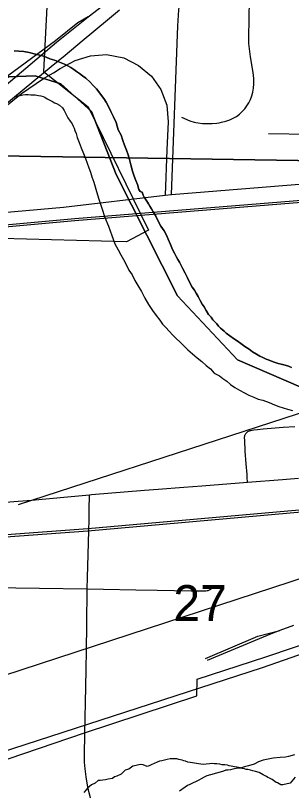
# Model space of a CAD drawing. Extents: x 2.4 to 73.1, y 4.5 to 25.6.
# Drawn here: x 47.7404 to 47.901, y 22.2043 to 22.6562 of the extents above; entities that cross this region are included whole.
import ezdxf

# ---------------------------------------------------------------- set-up
doc = ezdxf.new("R2010")
doc.units = 0
for name, color, linetype in [('GM_X_City_Street', 7, 'Continuous'), ('GM_X_County_Road', 7, 'Continuous'), ('GM_X_Interchange_Ramps', 7, 'Continuous'), ('GM_X_Major_River', 7, 'Continuous'), ('GM_X_Minor_River', 7, 'Continuous'), ('GM_X_Rail_Line', 7, 'Continuous'), ('GM_X_Section', 7, 'Continuous'), ('GM_X_Section_Text', 7, 'Continuous'), ('GM_X_Township_Road', 7, 'Continuous'), ('GM_X_US_Route', 7, 'Continuous')]:
    doc.layers.add(name, color=color, linetype=linetype)

msp = doc.modelspace()

# ---------------------------------------------------------------- linework, layer by layer
at = {"layer": 'GM_X_City_Street'}
msp.add_line((47.88757, 22.58747), (47.91145, 22.58701), dxfattribs=at)
for points in [[(47.83706, 22.59686), (47.84194, 22.59484), (47.84431, 22.59408), (47.84537, 22.59377), (47.84675, 22.59359), (47.84922, 22.59333), (47.85202, 22.59323), (47.85482, 22.59328), (47.85761, 22.5935), (47.8589, 22.59366), (47.86038, 22.59396), (47.86279, 22.59456), (47.86514, 22.59539), (47.86711, 22.59632), (47.86898, 22.59743), (47.87073, 22.59872), (47.87234, 22.60019), (47.8738, 22.6018), (47.87511, 22.60354), (47.87625, 22.6054), (47.87721, 22.60735), (47.87798, 22.60938), (47.87857, 22.61148), (47.87899, 22.61393), (47.87918, 22.61641), (47.87911, 22.61952), (47.87873, 22.62292), (47.87724, 22.63213), (47.87657, 22.63675), (47.87629, 22.63984), (47.87622, 22.64295), (47.8764, 22.65477), (47.8766, 22.66535)], [(47.74205, 22.37111), (48.0048, 22.45661)], [(47.87427, 22.41214), (47.87446, 22.41241), (47.87489, 22.4129), (47.87513, 22.41313), (47.8754, 22.41336), (47.87571, 22.41358), (47.87602, 22.41377), (47.87667, 22.41408), (47.87704, 22.4142), (47.87746, 22.4143), (47.8791, 22.41459), (47.88128, 22.41488), (47.88447, 22.41517), (47.89613, 22.41611), (47.90299, 22.41654)], [(47.87551, 22.38415), (47.87532, 22.38675), (47.87519, 22.38848), (47.8747, 22.3947), (47.87414, 22.40211), (47.8738, 22.4085), (47.87376, 22.40996), (47.87378, 22.4105), (47.87382, 22.41093), (47.8739, 22.4113), (47.87411, 22.41186), (47.87427, 22.41214)], [(47.78215, 22.32191), (47.78234, 22.32842), (47.78275, 22.34185), (47.78307, 22.35575), (47.78318, 22.36231), (47.78326, 22.3679), (47.78353, 22.37676)], [(47.72656, 22.32263), (47.75428, 22.3222), (47.78215, 22.32191), (47.79154, 22.32169), (47.81033, 22.32133), (47.82283, 22.32114), (47.84256, 22.32079), (47.84939, 22.32064), (47.85041, 22.32067), (47.85125, 22.32075), (47.85193, 22.32085), (47.85246, 22.32099), (47.85289, 22.32114), (47.85333, 22.32132), (47.85372, 22.32153), (47.85413, 22.32179), (47.85448, 22.32207), (47.85483, 22.3224), (47.85565, 22.32334)], [(47.78069, 22.23757), (47.78122, 22.26481), (47.78148, 22.27505), (47.7816, 22.28591), (47.78186, 22.30081), (47.78215, 22.32191)]]:
    msp.add_lwpolyline(points, dxfattribs=at)
at = {"layer": 'GM_X_County_Road'}
for p, q in [((47.83117, 22.55193), (47.91044, 22.55822)), ((47.82748, 22.55149), (47.83117, 22.55193))]:
    msp.add_line(p, q, dxfattribs=at)
for points in [[(47.76205, 22.72933), (47.75665, 22.62355), (47.76577, 22.61634), (47.78262, 22.60301), (47.81771, 22.53103), (47.80505, 22.52418), (47.71738, 22.52652), (47.6931, 22.54684), (47.68123, 22.55678), (47.67869, 22.55414), (47.67623, 22.55179), (47.66043, 22.53701), (47.64968, 22.52914), (47.632, 22.5173), (47.61533, 22.50866), (47.59494, 22.50489), (47.5661, 22.49889), (47.55568, 22.49839), (47.5289, 22.49616), (47.48796, 22.49239), (47.4658, 22.49377), (47.4461, 22.49537)], [(47.65311, 22.53459), (47.65361, 22.53462), (47.65838, 22.53493), (47.6694, 22.53565), (47.76837, 22.5445), (47.82748, 22.55149)], [(47.87551, 22.38415), (47.89589, 22.38573), (47.90504, 22.38643)], [(47.82344, 22.38002), (47.83836, 22.3812), (47.84882, 22.38201), (47.87551, 22.38415)], [(47.72569, 22.37158), (47.73944, 22.37281), (47.74965, 22.37366), (47.77072, 22.37554), (47.78353, 22.37676)], [(47.78353, 22.37676), (47.78469, 22.37686), (47.81549, 22.37939), (47.82344, 22.38002)], [(46.57857, 21.85748), (47.53448, 22.1662), (47.59323, 22.18537), (47.59291, 22.17528), (47.64728, 22.19332), (47.68697, 22.20649), (47.72734, 22.21988), (47.78057, 22.23785), (47.84598, 22.25948), (47.84617, 22.26928), (47.88614, 22.28218), (47.91889, 22.29325)]]:
    msp.add_lwpolyline(points, dxfattribs=at)
at = {"layer": 'GM_X_Interchange_Ramps'}
msp.add_line((47.82854, 22.57785), (47.82748, 22.55149), dxfattribs=at)
for points in [[(47.83117, 22.55193), (47.83478, 22.65028), (47.83536, 22.65955), (47.83652, 22.6668), (47.83763, 22.67013)], [(47.78276, 22.65547), (47.77661, 22.65193), (47.76362, 22.64148), (47.72889, 22.616), (47.72079, 22.61099), (47.70945, 22.60548), (47.70073, 22.60252), (47.69095, 22.6008), (47.68142, 22.60055), (47.67246, 22.60137), (47.66539, 22.60302), (47.63966, 22.61033)], [(47.70756, 22.58178), (47.71115, 22.58366), (47.72209, 22.59303), (47.7285, 22.59829), (47.73466, 22.6033), (47.74387, 22.61078), (47.75661, 22.6195), (47.76245, 22.62287), (47.76631, 22.62533), (47.77503, 22.62994), (47.78399, 22.63281), (47.79328, 22.63347)], [(47.79328, 22.63347), (47.80338, 22.6315), (47.81202, 22.62706), (47.8195, 22.62081), (47.82492, 22.61309), (47.82846, 22.60404), (47.8292, 22.59426), (47.82854, 22.57785)], [(47.41118, 22.5194), (47.45545, 22.50737), (47.51926, 22.50799), (47.60893, 22.52187), (47.63766, 22.53627), (47.67704, 22.57034), (47.71495, 22.60486), (47.73621, 22.6204), (47.75173, 22.62099), (47.76668, 22.61641), (47.78451, 22.60032), (47.79892, 22.56354), (47.83461, 22.49285), (47.86971, 22.45551), (47.90651, 22.43945)], [(47.90651, 22.43945), (47.86971, 22.45551), (47.83461, 22.49285), (47.79892, 22.56354), (47.78451, 22.60032), (47.76668, 22.61641), (47.75173, 22.62099), (47.73621, 22.6204), (47.71495, 22.60486), (47.67704, 22.57034), (47.63766, 22.53627), (47.60893, 22.52187), (47.51926, 22.50799), (47.45545, 22.50737), (47.41118, 22.5194)]]:
    msp.add_lwpolyline(points, dxfattribs=at)
at = {"layer": 'GM_X_Major_River'}
for points in [[(47.86067, 22.47316), (47.85974, 22.47394), (47.85863, 22.47511), (47.85752, 22.47647), (47.8566, 22.47744), (47.8553, 22.4788), (47.8542, 22.48035), (47.85272, 22.48191), (47.85145, 22.48422), (47.85017, 22.48634), (47.84907, 22.48789), (47.8478, 22.49001), (47.84671, 22.49231), (47.84562, 22.49424), (47.84453, 22.49598), (47.84324, 22.49772), (47.84179, 22.50042), (47.84053, 22.5033), (47.83908, 22.50599), (47.83763, 22.50888), (47.83654, 22.5108), (47.83582, 22.51234), (47.83491, 22.51388), (47.834, 22.51562), (47.83291, 22.51773), (47.83183, 22.51985), (47.83057, 22.52273), (47.82932, 22.5258), (47.82824, 22.52811), (47.82697, 22.53061), (47.82495, 22.53332), (47.82332, 22.53678), (47.82188, 22.53966), (47.8206, 22.54178), (47.81951, 22.54352), (47.81859, 22.54506), (47.81787, 22.54641), (47.81713, 22.54738), (47.8164, 22.54854), (47.81531, 22.55027), (47.81476, 22.55143), (47.81405, 22.55315), (47.81292, 22.55356), (47.81219, 22.55472), (47.81131, 22.55759), (47.81042, 22.56008), (47.80954, 22.56257), (47.80847, 22.56545), (47.80742, 22.56908), (47.80674, 22.57233), (47.80586, 22.57501), (47.80498, 22.57769), (47.80391, 22.58057), (47.80284, 22.58344), (47.80197, 22.5865), (47.80015, 22.58959), (47.79892, 22.5938), (47.79748, 22.59706), (47.79586, 22.60033), (47.79441, 22.60322), (47.79314, 22.60572), (47.79187, 22.60784), (47.78745, 22.61346), (47.7856, 22.6154), (47.78375, 22.61735), (47.78134, 22.61969), (47.77928, 22.62107), (47.77761, 22.62244), (47.77593, 22.62363), (47.77425, 22.62481), (47.77257, 22.62599), (47.77088, 22.62698), (47.76881, 22.62779), (47.76693, 22.6286), (47.76506, 22.62941), (47.76299, 22.63022), (47.76035, 22.63105), (47.75828, 22.63186), (47.75602, 22.63268), (47.75376, 22.6333), (47.7513, 22.63393), (47.74828, 22.63458), (47.74526, 22.63523), (47.74223, 22.63549), (47.73957, 22.63556)], [(47.73957, 22.63556), (47.74223, 22.63549), (47.74526, 22.63523), (47.74828, 22.63458), (47.7513, 22.63393), (47.75376, 22.6333), (47.75602, 22.63268), (47.75828, 22.63186), (47.76035, 22.63105), (47.76299, 22.63022), (47.76506, 22.62941), (47.76693, 22.6286), (47.76881, 22.62779), (47.77088, 22.62698), (47.77257, 22.62599), (47.77425, 22.62481), (47.77593, 22.62363), (47.77761, 22.62244), (47.77928, 22.62107), (47.78134, 22.61969), (47.78375, 22.61735), (47.7856, 22.6154), (47.78745, 22.61346), (47.79187, 22.60784), (47.79314, 22.60572), (47.79441, 22.60322), (47.79586, 22.60033), (47.79748, 22.59706), (47.79892, 22.5938), (47.80015, 22.58959), (47.80197, 22.5865), (47.80284, 22.58344), (47.80391, 22.58057), (47.80498, 22.57769), (47.80586, 22.57501), (47.80674, 22.57233), (47.80742, 22.56908), (47.80847, 22.56545), (47.80954, 22.56257), (47.81042, 22.56008), (47.81131, 22.55759), (47.81219, 22.55472), (47.81292, 22.55356), (47.81405, 22.55315), (47.81476, 22.55143), (47.81531, 22.55027), (47.8164, 22.54854), (47.81713, 22.54738), (47.81787, 22.54641), (47.81859, 22.54506), (47.81951, 22.54352), (47.8206, 22.54178), (47.82188, 22.53966), (47.82332, 22.53678), (47.82495, 22.53332), (47.82697, 22.53061), (47.82824, 22.52811), (47.82932, 22.5258), (47.83057, 22.52273), (47.83183, 22.51985), (47.83291, 22.51773), (47.834, 22.51562), (47.83491, 22.51388), (47.83582, 22.51234), (47.83654, 22.5108), (47.83763, 22.50888), (47.83908, 22.50599), (47.84053, 22.5033), (47.84179, 22.50042), (47.84324, 22.49772), (47.84453, 22.49598), (47.84562, 22.49424), (47.84671, 22.49231), (47.8478, 22.49001), (47.84907, 22.48789), (47.85017, 22.48634), (47.85145, 22.48422), (47.85272, 22.48191), (47.8542, 22.48035), (47.8553, 22.4788), (47.8566, 22.47744), (47.85752, 22.47647), (47.85863, 22.47511), (47.85974, 22.47394), (47.86067, 22.47316)], [(47.74004, 22.60877), (47.74176, 22.6093), (47.7431, 22.60964), (47.74463, 22.60999), (47.74615, 22.61014), (47.74767, 22.6101), (47.74919, 22.61006), (47.75184, 22.60999), (47.75373, 22.60956), (47.75506, 22.60934), (47.75638, 22.60893), (47.75751, 22.60852), (47.75882, 22.60773), (47.76031, 22.60693)], [(47.74004, 22.60877), (47.74176, 22.6093), (47.7431, 22.60964), (47.74463, 22.60999), (47.74615, 22.61014), (47.74767, 22.6101), (47.74919, 22.61006), (47.75184, 22.60999), (47.75373, 22.60956), (47.75506, 22.60934), (47.75638, 22.60893), (47.75751, 22.60852), (47.75882, 22.60773), (47.76031, 22.60693)], [(47.76031, 22.60693), (47.76181, 22.60613), (47.76312, 22.60534), (47.76425, 22.60493), (47.76594, 22.60394), (47.7678, 22.60237), (47.76871, 22.60083), (47.76961, 22.59891), (47.77088, 22.5966), (47.77216, 22.59467), (47.77326, 22.59312), (47.77399, 22.59177), (47.77453, 22.59062), (47.77487, 22.58909), (47.77559, 22.58736), (47.77629, 22.58506), (47.77736, 22.58219), (47.77861, 22.57912), (47.77986, 22.57586), (47.78111, 22.57279), (47.78199, 22.57011), (47.78307, 22.56742), (47.78395, 22.56493), (47.78484, 22.56225), (47.78589, 22.55899), (47.78747, 22.55364), (47.78887, 22.54904), (47.79064, 22.54387), (47.79241, 22.53851), (47.79456, 22.53333), (47.79651, 22.52796), (47.7981, 22.52317), (47.8001, 22.51951), (47.80174, 22.51662), (47.80319, 22.51393), (47.80483, 22.51104), (47.80626, 22.50777), (47.80829, 22.50506), (47.80991, 22.50179), (47.81155, 22.49871), (47.81374, 22.49524), (47.81573, 22.49139), (47.81773, 22.48773), (47.82011, 22.48425), (47.82232, 22.48135), (47.82434, 22.47864), (47.82599, 22.47632), (47.82766, 22.47457), (47.83006, 22.47204), (47.83172, 22.4701), (47.8384, 22.46366), (47.84062, 22.46132), (47.84341, 22.45897), (47.8462, 22.45662), (47.8488, 22.45447), (47.85141, 22.45212), (47.85383, 22.45016), (47.85604, 22.44764), (47.85904, 22.44604), (47.86109, 22.44447), (47.86333, 22.4429), (47.86557, 22.44113), (47.86799, 22.43936), (47.8708, 22.43777), (47.87361, 22.43618), (47.87623, 22.43478), (47.87905, 22.43357), (47.88168, 22.43256), (47.88433, 22.43192), (47.88809, 22.43049), (47.8911, 22.42928), (47.89373, 22.42826), (47.89618, 22.42744), (47.89882, 22.42662), (47.90165, 22.42597)], [(47.76031, 22.60693), (47.76181, 22.60613), (47.76312, 22.60534), (47.76425, 22.60493), (47.76594, 22.60394), (47.7678, 22.60237), (47.76871, 22.60083), (47.76961, 22.59891), (47.77088, 22.5966), (47.77216, 22.59467), (47.77326, 22.59312), (47.77399, 22.59177), (47.77453, 22.59062), (47.77487, 22.58909), (47.77559, 22.58736), (47.77629, 22.58506), (47.77736, 22.58219), (47.77861, 22.57912), (47.77986, 22.57586), (47.78111, 22.57279), (47.78199, 22.57011), (47.78307, 22.56742), (47.78395, 22.56493), (47.78484, 22.56225), (47.78589, 22.55899), (47.78747, 22.55364), (47.78887, 22.54904), (47.79064, 22.54387), (47.79241, 22.53851), (47.79456, 22.53333), (47.79651, 22.52796), (47.7981, 22.52317), (47.8001, 22.51951), (47.80174, 22.51662), (47.80319, 22.51393), (47.80483, 22.51104), (47.80626, 22.50777), (47.80829, 22.50506), (47.80991, 22.50179), (47.81155, 22.49871), (47.81374, 22.49524), (47.81573, 22.49139), (47.81773, 22.48773), (47.82011, 22.48425), (47.82232, 22.48135), (47.82434, 22.47864), (47.82599, 22.47632), (47.82766, 22.47457), (47.83006, 22.47204), (47.83172, 22.4701), (47.8384, 22.46366), (47.84062, 22.46132), (47.84341, 22.45897), (47.8462, 22.45662), (47.8488, 22.45447), (47.85141, 22.45212), (47.85383, 22.45016), (47.85604, 22.44764), (47.85904, 22.44604), (47.86109, 22.44447), (47.86333, 22.4429), (47.86557, 22.44113), (47.86799, 22.43936), (47.8708, 22.43777), (47.87361, 22.43618), (47.87623, 22.43478), (47.87905, 22.43357), (47.88168, 22.43256), (47.88433, 22.43192), (47.88809, 22.43049), (47.8911, 22.42928), (47.89373, 22.42826), (47.89618, 22.42744), (47.89882, 22.42662), (47.90165, 22.42597)], [(47.90114, 22.45105), (47.89926, 22.45167), (47.89737, 22.45229), (47.89511, 22.45292), (47.89322, 22.45334), (47.89039, 22.45418), (47.88814, 22.45518), (47.88625, 22.4558), (47.88438, 22.4568), (47.88269, 22.4576), (47.88063, 22.45879), (47.87839, 22.46018), (47.87634, 22.46175), (47.8739, 22.46314), (47.87148, 22.46491), (47.86943, 22.46648), (47.86737, 22.46786), (47.86308, 22.47101), (47.86178, 22.47218), (47.86067, 22.47316)], [(47.86067, 22.47316), (47.86178, 22.47218), (47.86308, 22.47101), (47.86737, 22.46786), (47.86943, 22.46648), (47.87148, 22.46491), (47.8739, 22.46314), (47.87634, 22.46175), (47.87839, 22.46018), (47.88063, 22.45879), (47.88269, 22.4576), (47.88438, 22.4568), (47.88625, 22.4558), (47.88814, 22.45518), (47.89039, 22.45418), (47.89322, 22.45334), (47.89511, 22.45292), (47.89737, 22.45229), (47.89926, 22.45167), (47.90114, 22.45105)]]:
    msp.add_lwpolyline(points, dxfattribs=at)
at = {"layer": 'GM_X_Minor_River'}
for points in [[(47.90289, 22.22509), (47.89926, 22.22405), (47.89754, 22.22371), (47.8945, 22.2236), (47.89031, 22.22314), (47.88745, 22.22264), (47.88458, 22.22195), (47.8819, 22.22107), (47.87939, 22.21961), (47.87595, 22.21875), (47.87366, 22.21805), (47.87136, 22.21735), (47.86888, 22.21703), (47.86698, 22.2167), (47.86545, 22.21636), (47.86393, 22.21621), (47.86278, 22.21605), (47.86144, 22.21551), (47.85953, 22.21499), (47.85742, 22.21447), (47.85398, 22.21342), (47.85169, 22.21291), (47.85014, 22.212), (47.84841, 22.21109), (47.84707, 22.21037), (47.84552, 22.20946), (47.84341, 22.20856), (47.84187, 22.20784), (47.84053, 22.20711), (47.83917, 22.2062), (47.83589, 22.20381)], [(47.83161, 22.22283), (47.83047, 22.22267), (47.82875, 22.22233), (47.82703, 22.222), (47.82551, 22.22166), (47.82417, 22.22131), (47.82283, 22.22078), (47.8211, 22.22006), (47.81937, 22.21934), (47.81821, 22.21861), (47.81706, 22.21826), (47.81462, 22.21927), (47.81292, 22.21951), (47.81062, 22.21881), (47.80871, 22.21847), (47.80639, 22.21682), (47.80429, 22.21612), (47.80195, 22.2139), (47.79945, 22.21263), (47.79792, 22.21229), (47.79676, 22.21137), (47.79428, 22.21086), (47.79275, 22.21052), (47.7897, 22.21003), (47.78856, 22.21006), (47.78681, 22.20858), (47.78451, 22.2075), (47.78237, 22.20566), (47.78159, 22.20473), (47.78022, 22.20305)], [(47.90314, 22.21209), (47.9002, 22.20856), (47.896, 22.20753), (47.89486, 22.20756), (47.89299, 22.20874), (47.89204, 22.20896), (47.88981, 22.21072), (47.88831, 22.21152), (47.88737, 22.21192), (47.88644, 22.21252), (47.88456, 22.21351), (47.88231, 22.21471), (47.88005, 22.21534), (47.87854, 22.21576), (47.87722, 22.21617), (47.87571, 22.21659), (47.87457, 22.21662), (47.87363, 22.21683), (47.87249, 22.21705), (47.87136, 22.21746), (47.86929, 22.21789), (47.86796, 22.21811), (47.86683, 22.21833), (47.86588, 22.21855), (47.86475, 22.21876), (47.86381, 22.21898), (47.86229, 22.21921), (47.86077, 22.21924), (47.85926, 22.21966), (47.85756, 22.2199), (47.85604, 22.21993), (47.85509, 22.21996), (47.84957, 22.21953), (47.84692, 22.21979), (47.84333, 22.22045), (47.84068, 22.22089), (47.83936, 22.22131), (47.83842, 22.22152), (47.83748, 22.22192), (47.83634, 22.22214), (47.8354, 22.22236), (47.83427, 22.22276), (47.83313, 22.22279), (47.83161, 22.22283)]]:
    msp.add_lwpolyline(points, dxfattribs=at)
at = {"layer": 'GM_X_Rail_Line'}
msp.add_line((47.90229, 22.30055), (47.89424, 22.29758), dxfattribs=at)
for points in [[(46.37711, 21.82964), (47.12758, 22.0728), (48.07818, 22.38437), (48.43367, 22.49981), (48.47937, 22.5158), (48.52401, 22.53278), (48.5733, 22.55674), (48.61543, 22.57739), (48.65067, 22.59609), (48.67554, 22.61161), (48.7021, 22.62796), (48.72324, 22.64236), (48.75853, 22.66792)], [(46.78407, 22.53465), (47.14078, 22.52875), (47.4739, 22.52318), (47.52958, 22.52286), (47.57085, 22.52154), (47.60951, 22.52417), (47.66355, 22.52712), (47.72775, 22.53236), (47.77492, 22.53662), (48.02673, 22.55714), (48.33209, 22.57954), (48.51093, 22.59537), (48.5696, 22.59958), (48.61182, 22.60346), (48.64982, 22.6087), (48.68501, 22.61537), (48.70255, 22.62017), (48.75853, 22.63248)], [(46.78412, 22.5359), (47.1408, 22.53), (47.47391, 22.52443), (47.52961, 22.5241), (47.57083, 22.52279), (47.60943, 22.52541), (47.66347, 22.52836), (47.72765, 22.5336), (47.77482, 22.53786), (48.0292, 22.55847), (48.33199, 22.58078), (48.51, 22.5965), (48.56826, 22.60092), (48.61166, 22.60469), (48.64962, 22.60993), (48.68473, 22.61658), (48.70225, 22.62138), (48.75853, 22.63375)], [(46.92436, 22.30068), (46.98005, 22.30035), (47.02128, 22.29904), (47.05987, 22.30166), (47.11391, 22.30461), (47.17809, 22.30985), (47.22526, 22.31411), (47.47964, 22.33473), (47.78244, 22.35703), (47.96044, 22.37276)], [(46.92434, 22.29944), (46.98003, 22.29911), (47.0213, 22.2978), (47.05995, 22.30042), (47.114, 22.30337), (47.1782, 22.30861), (47.22536, 22.31287), (47.47718, 22.33339), (47.78253, 22.3558), (47.96137, 22.37163)], [(47.85101, 22.28131), (47.88153, 22.29425), (47.89424, 22.29758)], [(47.89424, 22.29758), (47.88913, 22.29569), (47.85204, 22.28018)], [(46.57802, 21.84905), (47.52862, 22.16062), (47.88411, 22.27606), (47.92982, 22.29205)]]:
    msp.add_lwpolyline(points, dxfattribs=at)
at = {"layer": 'GM_X_Section'}
for points in [[(47.61706, 23.07825), (48.11463, 23.07626), (48.10409, 22.56863), (47.60552, 22.57632)], [(47.60552, 22.57632), (48.10409, 22.56863), (48.09283, 22.06235), (47.59206, 22.07349)]]:
    msp.add_lwpolyline(points, close=True, dxfattribs=at)
at = {"layer": 'GM_X_Township_Road'}
msp.add_lwpolyline([(47.81059, 22.13512), (47.79693, 22.16729), (47.78794, 22.18845), (47.78596, 22.19366), (47.78443, 22.19836), (47.78323, 22.20284), (47.78227, 22.20738), (47.78148, 22.21227), (47.78092, 22.21687), (47.78061, 22.22087), (47.78051, 22.22489), (47.78069, 22.23757)], dxfattribs=at)
at = {"layer": 'GM_X_US_Route'}
for points in [[(47.6789, 22.56251), (47.6823, 22.56713), (47.68855, 22.5742), (47.69545, 22.58144), (47.70408, 22.58958), (47.71444, 22.59878), (47.72825, 22.61045), (47.76426, 22.64071), (47.78276, 22.65547), (47.79599, 22.66602), (47.86931, 22.72685), (47.9186, 22.76725)], [(47.68897, 22.56225), (47.69307, 22.56705), (47.70359, 22.57831), (47.70756, 22.58178), (47.71527, 22.58851), (47.72833, 22.59952), (47.76105, 22.62649), (47.76918, 22.63316), (47.77912, 22.64138), (47.79394, 22.65378), (47.80088, 22.65953)]]:
    msp.add_lwpolyline(points, dxfattribs=at)

# ---------------------------------------------------------------- texts
at = {"layer": 'GM_X_Section_Text'}
msp.add_text('27', height=0.020928, rotation=0, dxfattribs=at).set_placement((47.83227, 22.30313))

doc.saveas('drawing.dxf')
